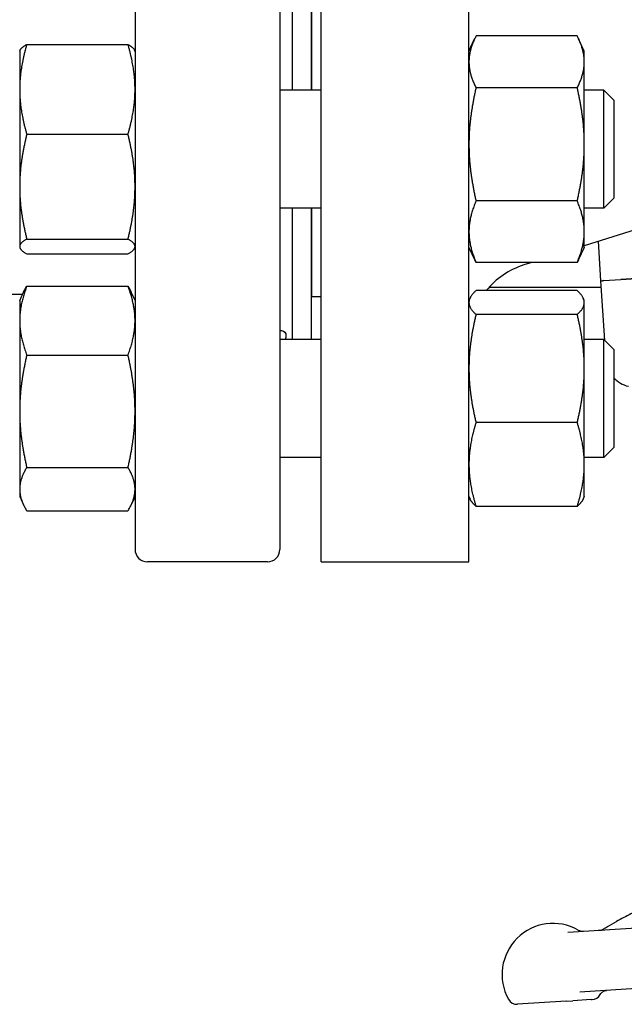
# Model space of a CAD drawing. Header units: inches. Extents: x 24 to 1128, y -69 to 748.
# Tile 618 of 656: x 617.55 to 621.4, y 680.1 to 686.37. Entities that reach past the tile are written whole.
import ezdxf

# ---------------------------------------------------------------- set-up
doc = ezdxf.new("R2010")
doc.units = ezdxf.units.IN
doc.header["$LTSCALE"] = 32
doc.header["$MEASUREMENT"] = 0
doc.layers.add('Visible (ANSI)', color=7, linetype='Continuous', lineweight=30)

msp = doc.modelspace()

# ---------------------------------------------------------------- linework, layer by layer
at = {"layer": 'Visible (ANSI)'}
for p, q in [((619.47063, 682.91853), (619.47063, 690.41853)), ((620.41063, 682.91853), (620.41063, 690.41853)), ((618.28563, 690.33979), (618.28563, 682.99727)), ((619.20689, 690.33979), (619.20689, 682.99727)), ((619.28563, 687.41597), (619.28563, 685.92109)), ((619.40563, 687.41597), (619.40563, 685.92109)), ((619.41063, 685.92109), (619.41063, 687.41597)), ((620.41063, 686.17109), (620.44681, 686.24868)), ((621.09955, 686.26691), (620.45572, 686.26691)), ((621.14463, 686.17109), (621.10845, 686.24868)), ((617.59672, 686.21304), (618.24055, 686.21304)), ((617.55163, 686.17109), (617.55418, 686.17654)), ((617.55163, 686.17109), (617.55163, 685.92692)), ((618.28563, 686.17109), (618.28309, 686.17654)), ((621.14463, 686.10207), (621.14463, 686.17109)), ((621.14463, 685.57684), (621.14463, 686.10207)), ((621.09955, 685.93724), (620.45572, 685.93724)), ((617.55163, 685.92692), (617.55163, 685.30732)), ((619.47063, 685.92109), (619.20689, 685.92109)), ((621.26939, 685.92109), (621.14463, 685.92109)), ((621.26939, 685.17109), (621.26939, 685.92109)), ((621.33189, 685.85859), (621.26939, 685.92109)), ((621.33189, 685.85859), (621.33189, 685.23359)), ((617.59672, 685.6408), (618.24055, 685.6408)), ((621.14463, 685.02085), (621.14463, 685.57684)), ((617.55163, 685.30732), (617.55163, 684.9265)), ((621.09955, 685.21643), (620.45572, 685.21643)), ((622.08397, 685.22853), (621.14463, 684.93101)), ((621.33189, 685.23359), (621.26939, 685.17109)), ((619.47063, 685.17109), (619.20689, 685.17109)), ((619.28563, 685.17109), (619.28563, 684.33373)), ((619.40563, 685.17109), (619.40563, 684.33373)), ((619.41063, 684.60853), (619.41063, 685.17109)), ((621.26939, 685.17109), (621.14463, 685.17109)), ((621.14463, 684.92109), (621.14463, 685.02085)), ((617.55163, 684.9265), (617.55163, 684.92109)), ((617.59672, 684.97385), (618.24055, 684.97385)), ((621.25085, 684.7083), (621.23491, 684.95961)), ((617.55163, 684.92109), (617.55418, 684.91564)), ((617.59672, 684.87915), (618.24055, 684.87915)), ((618.28563, 684.92109), (618.28309, 684.91564)), ((620.41063, 684.92109), (620.44681, 684.84351)), ((621.14463, 684.92109), (621.10845, 684.84351)), ((621.09955, 684.82528), (620.45572, 684.82528)), ((620.81081, 684.82528), (620.75966, 684.80908)), ((619.41063, 684.72853), (619.40563, 684.72853)), ((621.25085, 684.7083), (621.26063, 684.70892)), ((621.25085, 684.7083), (621.26063, 684.70892)), ((621.27495, 684.32817), (621.25085, 684.7083)), ((621.26835, 684.70941), (621.26063, 684.70892)), ((621.26063, 684.70892), (621.26835, 684.70941)), ((621.26835, 684.70941), (621.37794, 684.71636)), ((621.26835, 684.70941), (621.37794, 684.71636)), ((621.37794, 684.71636), (621.69953, 684.73675)), ((621.69953, 684.73675), (621.37794, 684.71636)), ((617.56915, 684.62129), (617.10618, 684.62129)), ((617.55163, 684.58373), (617.57574, 684.63542)), ((617.59672, 684.67431), (618.24055, 684.67431)), ((618.28563, 684.58373), (618.26153, 684.63542)), ((619.40563, 684.66853), (619.41063, 684.66853)), ((621.09955, 684.64579), (620.45572, 684.64579)), ((620.54046, 684.66853), (621.25337, 684.66853)), ((617.55163, 684.58373), (617.55163, 684.45484)), ((619.41063, 684.60853), (619.47063, 684.60853)), ((620.41063, 684.58373), (620.41734, 684.59812)), ((621.14463, 684.58373), (621.13792, 684.59812)), ((621.14463, 684.56966), (621.14463, 684.58373)), ((621.14463, 684.14999), (621.14463, 684.56966)), ((621.09955, 684.49352), (620.45572, 684.49352)), ((617.55163, 684.45484), (617.55163, 683.87758)), ((619.47063, 684.33373), (619.20689, 684.33373)), ((621.26939, 684.33373), (621.14463, 684.33373)), ((621.26939, 683.58373), (621.26939, 684.33373)), ((621.33189, 684.27123), (621.26939, 684.33373)), ((621.33189, 684.27123), (621.33189, 683.64623)), ((617.59672, 684.23537), (618.24055, 684.23537)), ((621.14463, 683.53906), (621.14463, 684.14999)), ((617.55163, 683.87758), (617.55163, 683.38147)), ((621.09955, 683.80645), (620.45572, 683.80645)), ((621.33189, 683.64623), (621.26939, 683.58373)), ((619.47063, 683.58373), (619.20689, 683.58373)), ((621.26939, 683.58373), (621.14463, 683.58373)), ((617.59672, 683.51979), (618.24055, 683.51979)), ((621.14463, 683.33373), (621.14463, 683.53906)), ((617.55163, 683.38147), (617.55163, 683.33373)), ((617.55163, 683.33373), (617.57574, 683.28203)), ((618.28563, 683.33373), (618.26153, 683.28203)), ((620.41063, 683.33373), (620.41734, 683.31933)), ((621.14463, 683.33373), (621.13792, 683.31933)), ((617.59672, 683.24315), (618.24055, 683.24315)), ((621.09955, 683.27166), (620.45572, 683.27166)), ((619.12815, 682.91853), (618.36437, 682.91853)), ((619.47063, 682.91853), (620.41063, 682.91853)), ((621.04066, 680.56019), (622.61818, 680.66021)), ((622.51449, 680.26786), (621.11564, 680.17917)), ((621.02833, 680.12103), (620.72058, 680.10152)), ((621.02833, 680.12103), (621.07061, 680.12371)), ((621.18933, 680.13124), (621.07061, 680.12371)), ((621.18933, 680.13124), (621.19474, 680.13158))]:
    msp.add_line(p, q, dxfattribs=at)
for centre, radius, start, end in [((620.91063, 684.33242), 0.5, 107.574716, 141.189224), ((618.36437, 682.99727), 0.07874, 180, 270), ((619.12815, 682.99727), 0.07874, 270, 0), ((620.9462, 680.29117), 0.325, 60.632094, 209.004913), ((621.13623, 680.62887), 0.0625, 240.632094, 273.62798), ((621.19077, 680.19395), 0.0625, 273.62798, 330.902281), ((620.71662, 680.16389), 0.0625, 209.004913, 273.62798)]:
    msp.add_arc(centre, radius, start, end, dxfattribs=at)
msp.add_ellipse((621.47141, 684.21895), major_axis=(0.17596, 0.06988), ratio=0.9903423, start_param=3.5077861, end_param=4.0894164, dxfattribs=at)
for points, weights in [([(620.45572, 686.26691), (620.41063, 686.17857), (620.41063, 686.10207)], [1, 1.0379548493, 1]), ([(621.14463, 686.10207), (621.14463, 686.17857), (621.09955, 686.26691)], [1, 1.0379548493, 1]), ([(617.59672, 686.21304), (617.55163, 686.05971), (617.55163, 685.92692)], [1, 1.0379548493, 1]), ([(617.55418, 686.17654), (617.56211, 686.19356), (617.59672, 686.21304)], [1.01380994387, 1.02888022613, 1]), ([(618.24055, 686.21304), (618.27516, 686.19356), (618.28309, 686.17654)], [1, 1.02888022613, 1.01380994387]), ([(618.28563, 685.92692), (618.28563, 686.05971), (618.24055, 686.21304)], [1, 1.0379548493, 1]), ([(620.41063, 686.10207), (620.41063, 686.02558), (620.45572, 685.93724)], [1, 1.0379548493, 1]), ([(621.09955, 685.93724), (621.14463, 686.02558), (621.14463, 686.10207)], [1, 1.0379548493, 1]), ([(620.45572, 685.93724), (620.41063, 685.7441), (620.41063, 685.57684)], [1, 1.0379548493, 1]), ([(621.14463, 685.57684), (621.14463, 685.7441), (621.09955, 685.93724)], [1, 1.0379548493, 1]), ([(617.55163, 685.92692), (617.55163, 685.79413), (617.59672, 685.6408)], [1, 1.0379548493, 1]), ([(618.24055, 685.6408), (618.28563, 685.79413), (618.28563, 685.92692)], [1, 1.0379548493, 1]), ([(617.59672, 685.6408), (617.55163, 685.46209), (617.55163, 685.30732)], [1, 1.0379548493, 1]), ([(618.28563, 685.30732), (618.28563, 685.46209), (618.24055, 685.6408)], [1, 1.0379548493, 1]), ([(620.41063, 685.57684), (620.41063, 685.40957), (620.45572, 685.21643)], [1, 1.0379548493, 1]), ([(621.09955, 685.21643), (621.14463, 685.40957), (621.14463, 685.57684)], [1, 1.0379548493, 1]), ([(617.55163, 685.30732), (617.55163, 685.15256), (617.59672, 684.97385)], [1, 1.0379548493, 1]), ([(618.24055, 684.97385), (618.28563, 685.15256), (618.28563, 685.30732)], [1, 1.0379548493, 1]), ([(620.45572, 685.21643), (620.41063, 685.11162), (620.41063, 685.02085)], [1, 1.0379548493, 1]), ([(621.14463, 685.02085), (621.14463, 685.11162), (621.09955, 685.21643)], [1, 1.0379548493, 1]), ([(620.41063, 685.02085), (620.41063, 684.93009), (620.45572, 684.82528)], [1, 1.0379548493, 1]), ([(621.09955, 684.82528), (621.14463, 684.93009), (621.14463, 685.02085)], [1, 1.0379548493, 1]), ([(617.59672, 684.97385), (617.55163, 684.94847), (617.55163, 684.9265)], [1, 1.0379548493, 1]), ([(617.55163, 684.9265), (617.55163, 684.90452), (617.59672, 684.87915)], [1, 1.0379548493, 1]), ([(618.28563, 684.9265), (618.28563, 684.94847), (618.24055, 684.97385)], [1, 1.0379548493, 1]), ([(618.24055, 684.87915), (618.28563, 684.90452), (618.28563, 684.9265)], [1, 1.0379548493, 1]), ([(620.45572, 684.82528), (620.451, 684.83451), (620.44681, 684.84351)], [1, 1.00383834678, 1.00690035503]), ([(621.10845, 684.84351), (621.10426, 684.83451), (621.09955, 684.82528)], [1.00690035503, 1.00383834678, 1]), ([(617.59672, 684.67431), (617.55163, 684.55669), (617.55163, 684.45484)], [1, 1.0379548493, 1]), ([(617.57574, 684.63542), (617.58451, 684.65424), (617.59672, 684.67431)], [1.01472967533, 1.00999904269, 1]), ([(618.28563, 684.45484), (618.28563, 684.55669), (618.24055, 684.67431)], [1, 1.0379548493, 1]), ([(618.24055, 684.67431), (618.25275, 684.65424), (618.26153, 684.63542)], [1, 1.00999904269, 1.01472967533]), ([(620.45572, 684.64579), (620.41063, 684.60499), (620.41063, 684.56966)], [1, 1.0379548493, 1]), ([(621.14463, 684.56966), (621.14463, 684.60499), (621.09955, 684.64579)], [1, 1.0379548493, 1]), ([(620.41063, 684.56966), (620.41063, 684.53432), (620.45572, 684.49352)], [1, 1.0379548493, 1]), ([(621.09955, 684.49352), (621.14463, 684.53432), (621.14463, 684.56966)], [1, 1.0379548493, 1]), ([(620.45572, 684.49352), (620.41063, 684.30942), (620.41063, 684.14999)], [1, 1.0379548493, 1]), ([(621.14463, 684.14999), (621.14463, 684.30942), (621.09955, 684.49352)], [1, 1.0379548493, 1]), ([(617.55163, 684.45484), (617.55163, 684.35299), (617.59672, 684.23537)], [1, 1.0379548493, 1]), ([(618.24055, 684.23537), (618.28563, 684.35299), (618.28563, 684.45484)], [1, 1.0379548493, 1]), ([(617.59672, 684.23537), (617.55163, 684.04363), (617.55163, 683.87758)], [1, 1.0379548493, 1]), ([(618.28563, 683.87758), (618.28563, 684.04363), (618.24055, 684.23537)], [1, 1.0379548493, 1]), ([(620.41063, 684.14999), (620.41063, 683.99055), (620.45572, 683.80645)], [1, 1.0379548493, 1]), ([(621.09955, 683.80645), (621.14463, 683.99055), (621.14463, 684.14999)], [1, 1.0379548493, 1]), ([(617.55163, 683.87758), (617.55163, 683.71153), (617.59672, 683.51979)], [1, 1.0379548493, 1]), ([(618.24055, 683.51979), (618.28563, 683.71153), (618.28563, 683.87758)], [1, 1.0379548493, 1]), ([(620.45572, 683.80645), (620.41063, 683.66316), (620.41063, 683.53906)], [1, 1.0379548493, 1]), ([(621.14463, 683.53906), (621.14463, 683.66316), (621.09955, 683.80645)], [1, 1.0379548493, 1]), ([(617.59672, 683.51979), (617.55163, 683.44567), (617.55163, 683.38147)], [1, 1.0379548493, 1]), ([(618.28563, 683.38147), (618.28563, 683.44567), (618.24055, 683.51979)], [1, 1.0379548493, 1]), ([(620.41063, 683.53906), (620.41063, 683.41496), (620.45572, 683.27166)], [1, 1.0379548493, 1]), ([(621.09955, 683.27166), (621.14463, 683.41496), (621.14463, 683.53906)], [1, 1.0379548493, 1]), ([(617.55163, 683.38147), (617.55163, 683.31727), (617.59672, 683.24315)], [1, 1.0379548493, 1]), ([(618.24055, 683.24315), (618.28563, 683.31727), (618.28563, 683.38147)], [1, 1.0379548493, 1]), ([(620.45572, 683.27166), (620.42779, 683.29694), (620.41734, 683.31933)], [1, 1.02317873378, 1.01804731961]), ([(621.13792, 683.31933), (621.12748, 683.29694), (621.09955, 683.27166)], [1.01804731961, 1.02317873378, 1])]:
    msp.add_rational_spline(points, weights, degree=2, dxfattribs=at)
for points, knots in [([(619.20689, 684.39179), (619.21083, 684.39184), (619.21454, 684.39161), (619.23615, 684.38842), (619.24626, 684.37729), (619.24626, 684.35165), (619.24473, 684.34319), (619.2418, 684.33366)], [1.50265182, 1.50265182, 1.50265182, 1.50265182, 1.57214716, 1.57214716, 1.93972371, 1.93972371, 2.08265504, 2.08265504, 2.08265504, 2.08265504]), ([(621.80977, 680.87678), (621.77905, 680.86023), (621.74833, 680.84368), (621.6869, 680.81057), (621.65619, 680.79401), (621.59476, 680.76089), (621.56405, 680.74433), (621.50263, 680.7112), (621.47193, 680.69463), (621.41051, 680.66149), (621.37981, 680.64492), (621.3491, 680.62835)], [0.4228722, 0.4228722, 0.4228722, 0.4228722, 0.6967656, 0.6967656, 0.970659, 0.970659, 1.2445523, 1.2445523, 1.5184457, 1.5184457, 1.792339, 1.792339, 1.792339, 1.792339]), ([(621.23204, 680.57232), (621.23231, 680.57234), (621.23258, 680.57236), (621.23286, 680.57238), (621.23288, 680.57238), (621.23291, 680.57238), (621.23292, 680.57238), (621.23316, 680.5724), (621.23332, 680.57241), (621.23366, 680.57243), (621.23384, 680.57244), (621.23446, 680.57248), (621.2349, 680.57251), (621.23622, 680.57259), (621.2371, 680.57265), (621.23947, 680.57281), (621.24097, 680.57291), (621.24397, 680.57314), (621.24539, 680.57325), (621.24768, 680.57345), (621.24818, 680.5735), (621.249, 680.57358), (621.24929, 680.57361), (621.24972, 680.57366), (621.24986, 680.57368), (621.25013, 680.57371), (621.25026, 680.57372), (621.25063, 680.57376), (621.25084, 680.57379), (621.25137, 680.57386), (621.25162, 680.57389), (621.25204, 680.57395), (621.2522, 680.57398), (621.25315, 680.57413), (621.25333, 680.57417), (621.25395, 680.57432), (621.25423, 680.5744), (621.2551, 680.57467), (621.25566, 680.57486), (621.25715, 680.57548), (621.25779, 680.57577), (621.25894, 680.57633), (621.25936, 680.57655), (621.26038, 680.57709), (621.26101, 680.57743), (621.26249, 680.57827), (621.26334, 680.57878), (621.26582, 680.58029), (621.26742, 680.5813), (621.27241, 680.58446), (621.2756, 680.58648), (621.28306, 680.5911), (621.28735, 680.59368), (621.3092, 680.60662), (621.32911, 680.61756), (621.3491, 680.62835)], [0, 0, 0, 0, 0.00208123, 0.00208123, 0.00221764, 0.00221764, 0.00235291, 0.00235291, 0.0045185, 0.0045185, 0.00681506, 0.00681506, 0.01293884, 0.01293884, 0.02519684, 0.02519684, 0.04558059, 0.04558059, 0.06315717, 0.06315717, 0.06756336, 0.06756336, 0.06977046, 0.06977046, 0.0708594, 0.0708594, 0.07194756, 0.07194756, 0.07413729, 0.07413729, 0.07849588, 0.07849588, 0.08337042, 0.08337042, 0.11145431, 0.11145431, 0.13020098, 0.13020098, 0.14776646, 0.14776646, 0.15657327, 0.15657327, 0.16091868, 0.16091868, 0.16677011, 0.16677011, 0.17454087, 0.17454087, 0.1895698, 0.1895698, 0.223438, 0.223438, 0.26855419, 0.26855419, 0.44693997, 0.44693997, 0.44693997, 0.44693997]), ([(621.24538, 680.16356), (621.24791, 680.16811), (621.25071, 680.1717), (621.25635, 680.17761), (621.2592, 680.17994), (621.2648, 680.18373), (621.26756, 680.18519), (621.27291, 680.18748), (621.27551, 680.1883), (621.28046, 680.18945), (621.28282, 680.18977), (621.28502, 680.18991)], [0.67900898, 0.67900898, 0.67900898, 0.67900898, 0.71629003, 0.71629003, 0.75357109, 0.75357109, 0.79085214, 0.79085214, 0.82813319, 0.82813319, 0.86541425, 0.86541425, 0.86541425, 0.86541425])]:
    msp.add_open_spline(points, degree=3, knots=knots, dxfattribs=at)

doc.saveas('drawing.dxf')
